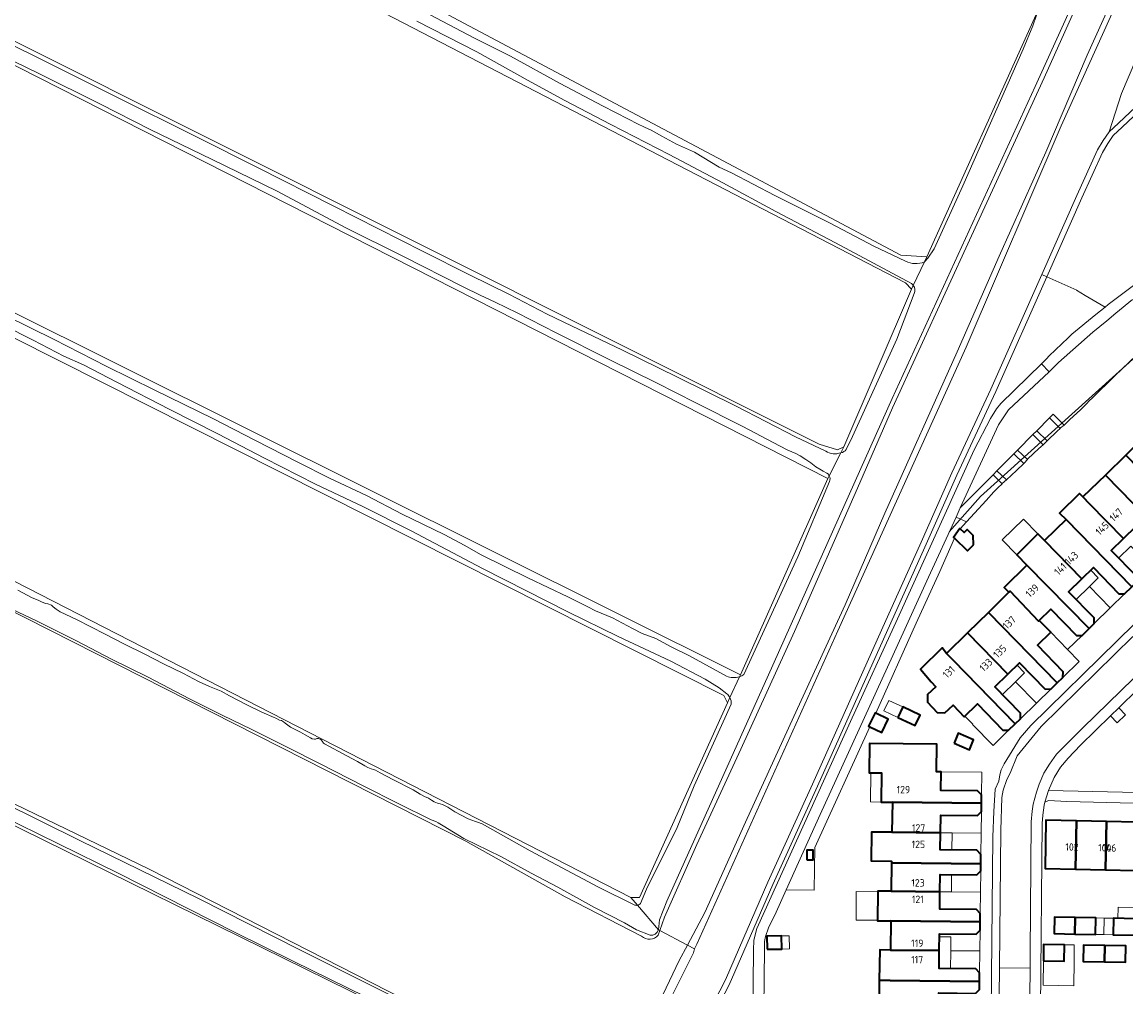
# Model space of a CAD drawing. Header units: metres. Extents: x 149984 to 156489, y 469398 to 478068.
# Tile 379 of 656: x 153150 to 153351, y 473123 to 473299. Entities that reach past the tile are written whole.
import ezdxf
from ezdxf.enums import TextEntityAlignment as Align

# ---------------------------------------------------------------- set-up
doc = ezdxf.new("R2010")
doc.units = ezdxf.units.M
doc.header["$LTSCALE"] = 0.75
for name, color, linetype, lineweight in [('B-WE-GR-BEPLANTING_CULTUUR_HEESTERS-GV', 252, 'Continuous', 18), ('B-WE-GR-GRAS-GV', 252, 'Continuous', 13), ('B-WE-GR-HAAG-G', 252, 'GR-HAAG1-SO', 13), ('B-WE-OG-BEBOUWING-GV', 6, 'Continuous', 35), ('B-WE-OG-BEBOUWING-T18', 1, 'Continuous', 18), ('B-WE-OG-BEBOUWING_LUIFEL-GV', 6, 'Continuous', 18), ('B-WE-OG-TERREIN_BEGROEID-GV', 252, 'Continuous', 18), ('B-WE-OG-TERREIN_ERF-GV', 252, 'Continuous', 18), ('B-WE-OG-TERREIN_OEVER-GV', 252, 'Continuous', 18), ('B-WE-OG-WATER_MEER-GV', 252, 'Continuous', 18), ('B-WE-OG-WATER_SLOOT-GV', 252, 'Continuous', 18), ('B-WE-VH-GESLOTENVERHARDING_ASFALT-GV', 252, 'Continuous', 18), ('B-WE-VH-GESLOTENVERHARDING_BETON-GV', 252, 'Continuous', 18), ('B-WE-VH-OPENVERHARDING_BETONSTRAATSTEEN-GV', 252, 'Continuous', 18), ('B-WE-VH-OPENVERHARDING_TEGEL-GV', 252, 'Continuous', 18)]:
    doc.layers.add(name, color=color, linetype=linetype, lineweight=lineweight)
doc.styles.add('NLCS-ISO-M750-T18', font='NLCS-ISO.ttf', dxfattribs={"height": 1.35})
doc.linetypes.add('GR-HAAG1-SO', pattern='A,6,[176,NLCS.SHX,S=0.125,R=0,X=0,Y=0],-2', length=8)

msp = doc.modelspace()

# ---------------------------------------------------------------- linework, layer by layer
at = {"layer": 'B-WE-GR-BEPLANTING_CULTUUR_HEESTERS-GV', "flags": 128}
for points in [[(153336.916, 473226.686), (153334.599, 473224.348), (153336.466, 473222.489), (153336.49, 473222.515), (153338.307, 473224.242), (153338.84, 473224.761)], [(153333.896, 473223.638), (153331.11, 473220.827), (153332.891, 473219.121), (153333, 473219.247), (153334.968, 473221.097), (153335.753, 473221.781)], [(153330.406, 473220.117), (153327.357, 473217.041), (153329.086, 473215.379), (153329.091, 473215.383), (153330.923, 473217.097), (153332.214, 473218.357)], [(153320.679, 473210.286), (153319.914, 473208.619), (153321.805, 473207.762), (153323.241, 473209.337), (153325.373, 473211.622), (153326.795, 473213.206), (153327.533, 473213.941), (153328.295, 473214.7), (153326.653, 473216.331)], [(153288.996, 473140.758), (153294.109, 473140.696), (153294.21, 473148.49), (153304.193, 473170.452), (153303.98, 473170.556), (153305.163, 473172.973), (153305.306, 473172.903), (153312.66, 473189.28), (153316.96, 473198.71), (153319.609, 473204.778), (153319.467, 473204.916), (153320.611, 473206.524), (153320.646, 473206.49), (153321.805, 473207.762), (153319.914, 473208.619), (153314.88, 473197.65), (153308.37, 473183.42), (153295.2, 473154.46)], [(153292.744, 473146.227), (153292.761, 473147.97), (153293.898, 473147.959), (153293.881, 473146.216)]]:
    msp.add_lwpolyline(points, close=True, dxfattribs=at)
at = {"layer": 'B-WE-GR-GRAS-GV', "flags": 128}
for points in [[(152678.863, 473520.906), (152916.267, 473378.256), (152918.602, 473380.662), (152926.867, 473393.602), (152928.933, 473392.297), (152919.444, 473376.41), (152919.416, 473376.364), (152919.466, 473376.334), (152946.253, 473360.238), (153056.055, 473294.49), (153101.034, 473269.486), (153280.645, 473179.872), (153296.562, 473215.644), (153122.734, 473304.027), (153094.022, 473318.195), (153077.24, 473328.409), (153067.734, 473334.626), (153057.246, 473340.792), (152940.824, 473412.761), (152931.434, 473396.755), (152929.041, 473398.169), (152937.873, 473414.585), (152646.133, 473594.932)], [(153447.595, 473537.336), (153446.945, 473535.903), (153437.054, 473514.231), (153420.228, 473477.232), (153407.081, 473447.755), (153396.703, 473425.209), (153386.048, 473400.377), (153379.557, 473386.324), (153370.766, 473365.994), (153352.888, 473326.308), (153335.93, 473288.558)], [(152963.763, 473404.175), (152964.657, 473402.887), (153076.047, 473333.698), (153110.178, 473314.516), (153294.99, 473221.911), (153298.297, 473220.853), (153299.488, 473221.382), (153311.791, 473250.09), (153310.732, 473251.28), (153112.312, 473354.032), (152983.84, 473433.578)], [(153220.939, 473353.473), (153217.478, 473347.099), (153200.559, 473315.938), (153200.956, 473314.218), (153309.832, 473256.274), (153314.595, 473256.009), (153334.181, 473299.435)], [(153335.93, 473288.558), (153322.742, 473259.848), (153308.325, 473228.491), (153301.983, 473213.879), (153290.498, 473187.757), (153280.747, 473166.345), (153272.745, 473148.998), (153266.816, 473135.792), (153265.971, 473133.337), (153271.008, 473130.674), (153274.178, 473136.626), (153281.566, 473153.073), (153291.024, 473173.773), (153299.699, 473192.612), (153306.963, 473209.349), (153320.137, 473238.702), (153327.775, 473256.097), (153336.219, 473275.052), (153343.793, 473292.727), (153358.936, 473326.279)], [(153262.675, 473132.311), (153248.742, 473139.451), (153230.679, 473149.642), (153079.028, 473226.504), (153024.815, 473256.429), (152959.648, 473295.323), (152956.949, 473294.767), (152950.562, 473282.125), (152947.136, 473274.214), (152942.698, 473263.593), (152948.175, 473260.492)], [(153254.427, 473098.312), (153235.559, 473108.918), (153217.422, 473118.472), (153105.98, 473173.32), (153067.642, 473192.846), (152948.175, 473260.492), (152942.698, 473263.593), (152939.628, 473256.245)], [(152949.829, 473263.97), (153064.257, 473199.769), (153124.185, 473168.151), (153173.008, 473144.51), (153219.373, 473120.856), (153237.279, 473112.528), (153255.822, 473104.006)], [(153259.039, 473105.663), (153262.465, 473113.065), (153269.517, 473127.874), (153271.008, 473130.674), (153265.971, 473133.337), (153265.69, 473132.522)]]:
    msp.add_lwpolyline(points, dxfattribs=at)
msp.add_lwpolyline([(153083.775, 473255.496), (153081.159, 473249.669), (153075.226, 473236.454), (153076.02, 473234.073), (153260.699, 473139.352), (153262.286, 473139.352), (153278.294, 473174.806), (153277.632, 473176.129), (153091.762, 473269.792), (153089.778, 473268.866)], close=True, dxfattribs=at)
at = {"layer": 'B-WE-GR-GRAS-GV'}
msp.add_lwpolyline([(153265.69, 473132.522, -0.4413189), (153262.675, 473132.311)], format="xyb", dxfattribs=at)
at = {"layer": 'B-WE-GR-HAAG-G', "flags": 128}
msp.add_lwpolyline([(153369.216, 473224.162), (153367.997, 473223.709), (153367.48, 473224.31), (153353.27, 473238.472), (153324.338, 473212.354), (153318.682, 473205.935)], dxfattribs=at)
at = {"layer": 'B-WE-OG-BEBOUWING-GV', "flags": 128}
for points in [[(153358.177, 473212.356), (153360.379, 473214.503), (153365.033, 473209.729), (153366.066, 473209.715), (153367.298, 473210.916), (153355.954, 473222.51), (153355.59, 473222.154), (153354.366, 473223.405), (153350.789, 473219.903)], [(153350.789, 473219.903), (153347.082, 473216.275), (153359.613, 473203.424), (153360.48, 473204.27), (153360.48, 473205.289), (153355.826, 473210.064), (153358.177, 473212.356)], [(153344.223, 473211.043), (153350.366, 473204.741), (153352.661, 473206.978), (153357.315, 473202.203), (153358.347, 473202.19), (153359.613, 473203.424), (153347.082, 473216.275), (153343.002, 473212.296)], [(153350.366, 473204.741), (153344.223, 473211.043), (153343.002, 473212.296), (153342.395, 473212.916), (153338.75, 473209.348), (153339.919, 473208.154), (153351.906, 473195.909), (153352.77, 473196.752), (153352.783, 473197.784), (153348.128, 473202.559)], [(153323.066, 473203.584), (153323.038, 473205.281), (153321.915, 473206.367), (153321.363, 473205.797), (153320.646, 473206.49), (153320.611, 473206.524), (153319.467, 473204.916), (153319.609, 473204.778), (153321.993, 473202.474)], [(153342.812, 473197.376), (153344.899, 473199.411), (153349.554, 473194.636), (153350.593, 473194.63), (153351.906, 473195.909), (153339.919, 473208.154), (153336.008, 473204.326)], [(153344.115, 473188.314), (153345.052, 473189.227), (153345.05, 473190.245), (153340.396, 473195.02), (153342.812, 473197.376), (153336.008, 473204.326), (153335.446, 473204.9), (153334.805, 473205.555), (153330.941, 473201.773), (153332.806, 473199.867)], [(153344.115, 473188.314), (153332.806, 473199.867), (153328.675, 473195.823), (153329.536, 473194.944), (153329.743, 473195.139), (153334.899, 473189.661), (153335.05, 473189.803), (153337.152, 473191.858), (153341.807, 473187.083), (153342.832, 473187.063)], [(153329.536, 473194.944), (153325.789, 473191.274), (153338.318, 473178.419), (153339.354, 473179.428), (153339.374, 473180.453), (153334.717, 473185.27), (153337.143, 473187.639), (153335.05, 473189.803), (153334.899, 473189.661), (153329.743, 473195.139)], [(153329.359, 473180.021), (153331.473, 473182.08), (153336.136, 473177.298), (153337.191, 473177.32), (153338.318, 473178.419), (153325.789, 473191.274), (153322.005, 473187.568)], [(153319.365, 473182.573), (153330.671, 473170.969), (153331.618, 473171.891), (153331.653, 473172.93), (153326.99, 473177.712), (153329.359, 473180.021), (153322.005, 473187.568), (153318.161, 473183.803)], [(153330.671, 473170.969), (153319.365, 473182.573), (153318.161, 473183.803), (153317.364, 473184.814), (153313.441, 473180.932), (153315.354, 473178.645), (153316.218, 473177.73), (153314.73, 473176.325), (153314.69, 473174.912), (153316.466, 473173.031), (153317.879, 473172.99), (153319.367, 473174.395), (153321.389, 473172.254), (153323.837, 473174.64), (153328.451, 473169.811), (153329.477, 473169.805)], [(153304.193, 473170.452), (153306.387, 473169.379), (153307.57, 473171.796), (153305.306, 473172.903), (153305.163, 473172.973), (153303.98, 473170.556)], [(153309.316, 473172.144), (153312.47, 473170.682), (153313.35, 473172.58), (153310.196, 473174.042)], [(153319.543, 473167.435), (153322.331, 473166.26), (153323.096, 473168.075), (153320.308, 473169.25)], [(153308.318, 473156.712), (153324.53, 473156.536), (153324.546, 473158.041), (153323.834, 473158.788), (153317.155, 473158.844), (153317.192, 473162.234), (153316.326, 473162.245), (153316.389, 473167.265), (153304.159, 473167.416), (153304.092, 473162.066), (153306.359, 473162.038), (153306.295, 473156.734)], [(153317.077, 473151.139), (153317.112, 473154.361), (153323.786, 473154.288), (153324.513, 473155.001), (153324.53, 473156.536), (153308.318, 473156.712), (153308.246, 473151.234)], [(153341.646, 473144.526), (153341.835, 473153.335), (153336.246, 473153.455), (153336.106, 473144.646)], [(153347.274, 473153.218), (153341.835, 473153.335), (153341.646, 473144.526), (153347.085, 473144.407)], [(153352.523, 473144.289), (153352.713, 473153.102), (153347.274, 473153.218), (153347.085, 473144.407)], [(153308.174, 473145.687), (153324.411, 473145.514), (153324.429, 473147.182), (153323.718, 473147.979), (153317.044, 473148.052), (153317.077, 473151.139), (153308.246, 473151.234), (153304.54, 473151.273), (153304.484, 473146.018), (153308.177, 473145.979)], [(153292.744, 473146.227), (153293.881, 473146.216), (153293.898, 473147.959), (153292.761, 473147.97)], [(153308.174, 473145.687), (153308.105, 473140.486), (153316.961, 473140.391), (153316.995, 473143.553), (153323.669, 473143.48), (153324.397, 473144.192), (153324.411, 473145.514)], [(153308.105, 473140.486), (153305.667, 473140.504), (153305.616, 473135.116), (153308.035, 473135.101), (153324.297, 473134.925), (153324.313, 473136.442), (153323.601, 473137.15), (153316.927, 473137.223), (153316.961, 473140.391)], [(153316.846, 473129.7), (153316.879, 473132.763), (153323.553, 473132.69), (153324.28, 473133.392), (153324.297, 473134.925), (153308.035, 473135.101), (153307.965, 473129.797)], [(153341.537, 473132.71), (153341.595, 473135.714), (153337.831, 473135.789), (153337.783, 473132.781)], [(153341.595, 473135.714), (153341.537, 473132.71), (153345.291, 473132.639), (153345.359, 473135.639)], [(153352.363, 473132.505), (153352.422, 473135.498), (153348.552, 473135.575), (153348.492, 473132.578)], [(153285.498, 473129.955), (153288.177, 473129.981), (153288.154, 473132.351), (153285.475, 473132.325)], [(153335.801, 473127.81), (153339.611, 473127.75), (153339.648, 473130.749), (153335.849, 473130.809)], [(153346.912, 473127.635), (153346.959, 473130.634), (153343.096, 473130.695), (153343.048, 473127.696)], [(153346.959, 473130.634), (153346.912, 473127.635), (153350.775, 473127.574), (153350.822, 473130.573)], [(153305.931, 473124.283), (153307.891, 473124.257), (153324.18, 473124.079), (153324.197, 473125.643), (153323.484, 473126.341), (153316.81, 473126.414), (153316.846, 473129.7), (153307.965, 473129.797), (153306.004, 473129.822)], [(153307.891, 473124.257), (153305.931, 473124.283), (153305.858, 473119.202), (153307.823, 473119.178), (153307.82, 473118.928), (153313.757, 473118.858), (153313.753, 473118.487), (153316.738, 473118.572), (153316.767, 473121.982), (153323.436, 473121.901), (153324.164, 473122.623), (153324.18, 473124.079)]]:
    msp.add_lwpolyline(points, close=True, dxfattribs=at)
at = {"layer": 'B-WE-OG-BEBOUWING_LUIFEL-GV', "flags": 128}
for points in [[(153330.941, 473201.773), (153334.805, 473205.555), (153332.165, 473208.252), (153328.301, 473204.47)], [(153351.724, 473203.348), (153349.486, 473201.166), (153352.783, 473197.784), (153352.77, 473196.752), (153355.531, 473199.443)], [(153344.899, 473199.411), (153344.41, 473198.934), (153345.768, 473197.542), (153344.169, 473195.983), (153347.976, 473192.077), (153350.593, 473194.63), (153349.554, 473194.636)], [(153344.169, 473195.983), (153341.753, 473193.628), (153345.05, 473190.245), (153345.052, 473189.227), (153347.976, 473192.077)], [(153337.143, 473187.639), (153340.208, 473184.5), (153342.832, 473187.063), (153341.807, 473187.083), (153337.152, 473191.858), (153335.05, 473189.803)], [(153340.208, 473184.5), (153337.143, 473187.639), (153334.717, 473185.27), (153339.374, 473180.453), (153339.354, 473179.428), (153342.327, 473182.331)], [(153331.473, 473182.08), (153331.034, 473181.653), (153332.385, 473180.266), (153330.711, 473178.635), (153334.524, 473174.724), (153337.191, 473177.32), (153336.136, 473177.298)], [(153330.711, 473178.635), (153328.342, 473176.325), (153331.653, 473172.93), (153331.618, 473171.891), (153334.524, 473174.724)], [(153309.316, 473172.144), (153310.196, 473174.042), (153307.667, 473175.214), (153306.788, 473173.316)], [(153321.526, 473172.387), (153322.95, 473170.927), (153322.894, 473170.872), (153326.635, 473167.035), (153329.477, 473169.805), (153328.451, 473169.811), (153323.837, 473174.64)], [(153304.39, 473162.062), (153304.333, 473156.755), (153306.295, 473156.734), (153306.359, 473162.038)], [(153317.192, 473162.234), (153317.155, 473158.844), (153323.834, 473158.788), (153324.546, 473158.041), (153324.59, 473162.155)], [(153324.513, 473155.001), (153323.786, 473154.288), (153317.112, 473154.361), (153317.077, 473151.139), (153319.182, 473151.116), (153324.47, 473151.059)], [(153324.47, 473151.059), (153319.182, 473151.116), (153319.131, 473148.029), (153323.718, 473147.979), (153324.429, 473147.182)], [(153324.397, 473144.192), (153323.669, 473143.48), (153319.082, 473143.53), (153319.047, 473140.368), (153324.355, 473140.31)], [(153305.617, 473135.209), (153305.666, 473140.411), (153301.752, 473140.448), (153301.702, 473135.246)], [(153324.355, 473140.31), (153319.047, 473140.368), (153316.961, 473140.391), (153316.927, 473137.223), (153323.601, 473137.15), (153324.313, 473136.442)], [(153349.354, 473135.559), (153352.422, 473135.498), (153352.463, 473137.558), (153349.395, 473137.619)], [(153346.896, 473135.606), (153345.359, 473135.639), (153345.291, 473132.639), (153346.832, 473132.61)], [(153348.552, 473135.575), (153346.896, 473135.606), (153346.832, 473132.61), (153348.492, 473132.578)], [(153288.154, 473132.351), (153288.177, 473129.981), (153289.581, 473129.995), (153289.558, 473132.365)], [(153323.553, 473132.69), (153316.879, 473132.763), (153316.873, 473132.213), (153318.959, 473132.191), (153318.932, 473129.678), (153324.239, 473129.62), (153324.28, 473133.392)], [(153339.648, 473130.749), (153339.611, 473127.75), (153335.801, 473127.81), (153335.736, 473123.384), (153341.316, 473123.302), (153341.381, 473127.728), (153341.418, 473130.727)], [(153324.239, 473129.62), (153318.932, 473129.678), (153318.896, 473126.391), (153323.484, 473126.341), (153324.197, 473125.643)]]:
    msp.add_lwpolyline(points, close=True, dxfattribs=at)
at = {"layer": 'B-WE-OG-TERREIN_BEGROEID-GV', "flags": 128}
for points in [[(153352.61, 473283.32), (153349.46, 473280.31), (153347.76, 473278.75), (153346.71, 473277.17), (153345.67, 473275.49), (153341.87, 473267.17), (153335.505, 473252.76), (153336.415, 473252.358), (153342.782, 473266.76), (153346.554, 473275.017), (153347.552, 473276.63), (153348.526, 473278.095), (153350.144, 473279.58), (153353.309, 473282.605)], [(153353.309, 473282.605), (153350.144, 473279.58), (153348.526, 473278.095), (153347.552, 473276.63), (153346.554, 473275.017), (153342.782, 473266.76), (153336.415, 473252.358), (153341.866, 473249.948), (153341.847, 473249.902), (153343.42, 473248.98), (153347.035, 473246.862), (153347.593, 473247.319), (153353.688, 473251.897)], [(153275.709, 473117.872), (153278.538, 473123.349), (153279.032, 473124.409), (153286.574, 473141.753), (153294.711, 473159.598), (153308.052, 473189.39), (153314.243, 473203.113), (153320.031, 473216.237), (153327.15, 473231.475), (153336.415, 473252.358), (153335.505, 473252.76), (153326.24, 473231.89), (153319.12, 473216.65), (153313.33, 473203.52), (153307.14, 473189.8), (153293.8, 473160.01), (153285.66, 473142.16), (153278.12, 473124.82), (153277.64, 473123.79), (153274.81, 473118.31)], [(153282.83, 473111.42), (153283.03, 473129.84), (153283.1, 473131.52), (153283.35, 473132.58), (153283.67, 473133.72), (153300.68, 473171.38), (153309.24, 473190.07), (153323.2, 473220.83), (153326.19, 473226.59), (153327.25, 473228.35), (153328.03, 473229.32), (153335.452, 473236.546), (153336.37, 473237.44), (153336.86, 473237.98), (153340.292, 473241.241), (153340.991, 473241.906), (153345.36, 473245.488), (153347.035, 473246.862), (153343.42, 473248.98), (153341.847, 473249.902), (153341.866, 473249.948), (153336.415, 473252.358), (153327.15, 473231.475), (153320.031, 473216.237), (153314.243, 473203.113), (153308.052, 473189.39), (153294.711, 473159.598), (153286.574, 473141.753), (153279.032, 473124.409), (153278.538, 473123.349), (153275.709, 473117.872)], [(153352.019, 473248.202), (153348.993, 473245.714), (153347.331, 473244.347), (153344.786, 473242.254), (153338.57, 473236.74), (153336.831, 473235.091), (153329.48, 473228.12), (153328.5, 473226.71), (153327.62, 473225.41), (153320.679, 473210.286), (153326.653, 473216.331), (153327.357, 473217.041), (153330.406, 473220.117), (153331.11, 473220.827), (153333.896, 473223.638), (153334.599, 473224.348), (153336.916, 473226.686), (153337.587, 473227.363), (153339.598, 473225.379), (153339.731, 473225.484), (153340.613, 473226.375), (153342.552, 473228.13), (153343.528, 473229.115), (153344.274, 473229.898), (153344.599, 473230.195), (153348.884, 473234.379), (153352.6, 473237.982)], [(153356.48, 473180.7), (153349.508, 473173.888), (153350.736, 473172.632), (153349.259, 473171.145), (153347.991, 473172.405), (153342.53, 473167.07), (153340.29, 473164.72), (153338.91, 473163.07), (153337.79, 473161.21), (153336.73, 473158.82), (153369, 473158.08)]]:
    msp.add_lwpolyline(points, dxfattribs=at)
for points in [[(153337.587, 473227.363), (153336.916, 473226.686), (153338.84, 473224.761), (153338.931, 473224.85), (153339.598, 473225.379)], [(153334.599, 473224.348), (153333.896, 473223.638), (153335.753, 473221.781), (153336.062, 473222.049), (153336.466, 473222.489)], [(153331.11, 473220.827), (153330.406, 473220.117), (153332.214, 473218.357), (153332.289, 473218.43), (153332.891, 473219.121)], [(153327.357, 473217.041), (153326.653, 473216.331), (153328.295, 473214.7), (153328.298, 473214.703), (153329.086, 473215.379)]]:
    msp.add_lwpolyline(points, close=True, dxfattribs=at)
at = {"layer": 'B-WE-OG-TERREIN_ERF-GV', "flags": 128}
for points in [[(153352.6, 473237.982), (153348.884, 473234.379), (153344.599, 473230.195), (153344.274, 473229.898), (153343.528, 473229.115), (153342.552, 473228.13), (153340.613, 473226.375), (153339.731, 473225.484), (153339.598, 473225.379), (153338.931, 473224.85), (153338.84, 473224.761), (153338.307, 473224.242), (153336.49, 473222.515), (153336.466, 473222.489), (153336.062, 473222.049), (153335.753, 473221.781), (153334.968, 473221.097), (153333, 473219.247), (153332.891, 473219.121), (153332.289, 473218.43), (153332.214, 473218.357), (153330.923, 473217.097), (153329.091, 473215.383), (153329.086, 473215.379), (153328.298, 473214.703), (153328.295, 473214.7), (153327.533, 473213.941), (153326.795, 473213.206), (153325.373, 473211.622), (153323.241, 473209.337), (153321.805, 473207.762), (153320.646, 473206.49), (153321.363, 473205.797), (153321.915, 473206.367), (153323.038, 473205.281), (153323.066, 473203.584), (153321.993, 473202.474), (153319.609, 473204.778), (153316.96, 473198.71), (153312.66, 473189.28), (153305.306, 473172.903), (153307.57, 473171.796), (153306.387, 473169.379), (153304.193, 473170.452), (153294.21, 473148.49), (153294.109, 473140.696), (153288.996, 473140.758), (153287.14, 473136.66), (153285.74, 473133.86), (153285.21, 473132.24), (153285.05, 473131.35), (153285.036, 473130.017), (153284.705, 473097.556)], [(153351.906, 473195.909), (153350.593, 473194.63), (153349.554, 473194.636), (153344.899, 473199.411), (153342.812, 473197.376), (153340.396, 473195.02), (153345.05, 473190.245), (153345.052, 473189.227), (153344.115, 473188.314), (153342.832, 473187.063), (153341.807, 473187.083), (153337.152, 473191.858), (153335.05, 473189.803), (153337.143, 473187.639), (153334.717, 473185.27), (153339.374, 473180.453), (153339.354, 473179.428), (153338.318, 473178.419), (153337.191, 473177.32), (153336.136, 473177.298), (153331.473, 473182.08), (153329.359, 473180.021), (153326.99, 473177.712), (153331.653, 473172.93), (153331.618, 473171.891), (153330.671, 473170.969), (153329.477, 473169.805), (153328.451, 473169.811), (153323.837, 473174.64), (153321.389, 473172.254), (153319.367, 473174.395), (153317.879, 473172.99), (153316.466, 473173.031), (153314.69, 473174.912), (153314.73, 473176.325), (153316.218, 473177.73), (153315.354, 473178.645), (153313.441, 473180.932), (153317.364, 473184.814), (153318.161, 473183.803), (153322.005, 473187.568), (153325.789, 473191.274), (153329.536, 473194.944), (153328.675, 473195.823), (153332.806, 473199.867), (153330.941, 473201.773), (153334.805, 473205.555), (153335.446, 473204.9), (153336.008, 473204.326), (153339.919, 473208.154), (153338.75, 473209.348), (153342.395, 473212.916), (153343.002, 473212.296), (153347.082, 473216.275), (153350.789, 473219.903), (153354.366, 473223.405)], [(153352.661, 473206.978), (153350.366, 473204.741), (153348.128, 473202.559), (153352.783, 473197.784)], [(153326.03, 473093.29), (153326.61, 473150.41), (153326.8, 473155.03), (153327.05, 473159.06), (153327.71, 473160.56), (153327.87, 473161.71), (153328.09, 473162.62), (153328.68, 473163.67), (153331.6, 473168.44), (153333.53, 473170.66), (153364.96, 473201.48)], [(153305.858, 473119.202), (153305.931, 473124.283), (153306.004, 473129.822), (153307.965, 473129.797), (153308.035, 473135.101), (153305.616, 473135.116), (153305.667, 473140.504), (153308.105, 473140.486), (153308.174, 473145.687), (153308.177, 473145.979), (153304.484, 473146.018), (153304.54, 473151.273), (153308.246, 473151.234), (153308.318, 473156.712), (153306.295, 473156.734), (153306.359, 473162.038), (153304.092, 473162.066), (153304.159, 473167.416), (153316.389, 473167.265), (153316.326, 473162.245), (153317.192, 473162.234), (153317.155, 473158.844), (153323.834, 473158.788), (153324.546, 473158.041), (153324.53, 473156.536), (153324.513, 473155.001), (153323.786, 473154.288), (153317.112, 473154.361), (153317.077, 473151.139), (153317.044, 473148.052), (153323.718, 473147.979), (153324.429, 473147.182), (153324.411, 473145.514), (153324.397, 473144.192), (153323.669, 473143.48), (153316.995, 473143.553), (153316.961, 473140.391), (153316.927, 473137.223), (153323.601, 473137.15), (153324.313, 473136.442), (153324.297, 473134.925), (153324.28, 473133.392), (153323.553, 473132.69), (153316.879, 473132.763), (153316.846, 473129.7), (153316.81, 473126.414), (153323.484, 473126.341), (153324.197, 473125.643), (153324.18, 473124.079), (153324.164, 473122.623)], [(153369.2, 473156.08), (153340.05, 473156.82), (153336.71, 473157.03), (153336.07, 473156.74), (153335.92, 473156.16), (153335.69, 473154.33), (153335.6, 473152.83), (153335.278, 473119.097), (153335.628, 473119.092), (153341.212, 473118.984), (153346.645, 473118.879), (153352.079, 473118.774)], [(153352.523, 473144.289), (153347.085, 473144.407), (153341.646, 473144.526), (153336.106, 473144.646), (153336.246, 473153.455), (153341.835, 473153.335), (153347.274, 473153.218), (153352.713, 473153.102)]]:
    msp.add_lwpolyline(points, dxfattribs=at)
for points in [[(153309.316, 473172.144), (153310.196, 473174.042), (153313.35, 473172.58), (153312.47, 473170.682)], [(153319.543, 473167.435), (153320.308, 473169.25), (153323.096, 473168.075), (153322.331, 473166.26)], [(153341.537, 473132.71), (153337.783, 473132.781), (153337.831, 473135.789), (153341.595, 473135.714), (153345.359, 473135.639), (153345.291, 473132.639)], [(153352.422, 473135.498), (153356.292, 473135.421), (153356.233, 473132.432), (153352.363, 473132.505), (153348.492, 473132.578), (153348.552, 473135.575)], [(153288.177, 473129.981), (153285.498, 473129.955), (153285.475, 473132.325), (153288.154, 473132.351)], [(153335.801, 473127.81), (153335.849, 473130.809), (153339.648, 473130.749), (153339.611, 473127.75)], [(153346.959, 473130.634), (153350.822, 473130.573), (153350.775, 473127.574), (153346.912, 473127.635), (153343.048, 473127.696), (153343.096, 473130.695)]]:
    msp.add_lwpolyline(points, close=True, dxfattribs=at)
at = {"layer": 'B-WE-OG-TERREIN_OEVER-GV', "flags": 128}
for points in [[(153271.008, 473130.674), (153272.273, 473130.006), (153272.731, 473130.878), (153298.373, 473187.918), (153321.747, 473239.55), (153339.016, 473279.844), (153363.056, 473332.988), (153396.928, 473406.483), (153420.476, 473458.464), (153447.863, 473519.168), (153456.976, 473537.014)], [(153454.938, 473535.442), (153453.054, 473532.322), (153438.164, 473500.006), (153430.523, 473482.934), (153416.555, 473452.777), (153409.276, 473436.366), (153395.155, 473404.969), (153384.407, 473381.988), (153370.467, 473351.13), (153358.936, 473326.279), (153343.793, 473292.727), (153336.219, 473275.052), (153327.775, 473256.097), (153320.137, 473238.702), (153306.963, 473209.349), (153299.699, 473192.612), (153291.024, 473173.773), (153281.566, 473153.073), (153274.178, 473136.626), (153271.008, 473130.674)], [(152982.466, 473434.519), (152983.84, 473433.578), (153112.312, 473354.032), (153310.732, 473251.28), (153311.791, 473250.09), (153312.128, 473250.801)], [(152940.188, 473413.404), (152940.084, 473413.218), (152940.824, 473412.761), (153057.246, 473340.792), (153067.734, 473334.626), (153077.24, 473328.409), (153094.022, 473318.195), (153122.734, 473304.027), (153296.562, 473215.644), (153296.816, 473216.142)], [(153280.497, 473179.554), (153280.645, 473179.872), (153101.034, 473269.486), (153056.055, 473294.49), (152946.253, 473360.238), (152919.466, 473376.334)], [(153356.91, 473336.898), (153334.284, 473286.991), (153308.306, 473230.193), (153285.774, 473179.913), (153267.245, 473138.665), (153265.941, 473135.313), (153265.755, 473133.451), (153265.971, 473133.337), (153266.816, 473135.792), (153272.745, 473148.998), (153280.747, 473166.345), (153290.498, 473187.757), (153301.983, 473213.879), (153308.325, 473228.491), (153322.742, 473259.848), (153335.93, 473288.558), (153352.888, 473326.308)], [(153298.956, 473220.339), (153299.488, 473221.382), (153298.297, 473220.853), (153294.99, 473221.911), (153110.178, 473314.516)], [(153314.154, 473255.079), (153314.595, 473256.009), (153309.832, 473256.274), (153200.956, 473314.218)], [(153127.386, 473304.752), (153139.861, 473298.575), (153152.705, 473292.294), (153166.684, 473285.304), (153181.76, 473277.805), (153192.725, 473272.262), (153206.624, 473265.213), (153222.923, 473256.949), (153231.353, 473252.744)], [(153230.163, 473250.548), (153219.199, 473256.107), (153208.853, 473261.269), (153196.338, 473267.964), (153184.518, 473273.748), (153173.208, 473279.191), (153164.202, 473283.813), (153152.849, 473289.447), (153144.405, 473293.502), (153135.424, 473297.961), (153128.895, 473301.262)], [(153311.792, 473251.13), (153309.194, 473252.562), (153297.975, 473258.564), (153287.073, 473264.258), (153277.434, 473269.475), (153267.661, 473274.654), (153257.077, 473280.094), (153248.564, 473284.53), (153241.998, 473288.099), (153232.68, 473293.296), (153221.769, 473298.912)], [(153224.178, 473300.042), (153232.117, 473295.863), (153238.834, 473292.543), (153247.85, 473287.584), (153255.553, 473283.486), (153260.284, 473281.05), (153261.95, 473280.201), (153263.196, 473279.631), (153264.395, 473279.061), (153265.359, 473278.486), (153266.339, 473277.966), (153269.039, 473276.494), (153270.667, 473275.809), (153272.279, 473275.031), (153276.796, 473272.348), (153279.038, 473271.265), (153286.929, 473267.149), (153296.977, 473262.13), (153304.968, 473257.911), (153310.691, 473255.183)], [(153334.602, 473300.369), (153334.181, 473299.435), (153314.595, 473256.009), (153314.154, 473255.079)], [(153314.154, 473255.079), (153314.78, 473255.751), (153315.911, 473257.458), (153321.164, 473268.907), (153332.132, 473293.796), (153333.853, 473298.061), (153334.525, 473300.005)], [(152939.628, 473256.245), (152942.698, 473263.593), (152947.136, 473274.214), (152950.562, 473282.125), (152956.949, 473294.767), (152959.648, 473295.323), (153024.815, 473256.429), (153079.028, 473226.504), (153230.679, 473149.642)], [(153090.033, 473270.469), (153091.762, 473269.792), (153277.632, 473176.129), (153278.294, 473174.806), (153278.743, 473175.774)], [(153255.822, 473104.006), (153237.279, 473112.528), (153219.373, 473120.856), (153173.008, 473144.51), (153124.185, 473168.151), (153064.257, 473199.769), (152949.829, 473263.97)], [(152950.418, 473262.944), (152954.252, 473260.867), (152962.192, 473256.357), (152973.719, 473249.905), (152979.76, 473246.411), (152988.161, 473241.468), (152997.959, 473235.897), (153007.024, 473230.614), (153011.769, 473227.893), (153027.336, 473219.271), (153044.811, 473209.715), (153066.115, 473197.797), (153084.997, 473187.48), (153102.565, 473178.244), (153122.559, 473168.266), (153139.067, 473160.305), (153160.524, 473149.646), (153182.027, 473139.159), (153200.477, 473129.817), (153219.499, 473120.324)], [(153255.31, 473098.535), (153252.848, 473100.131), (153244.284, 473105.014), (153234.688, 473110.081), (153223.556, 473115.638), (153212.451, 473121.258), (153199.263, 473127.758), (153188.592, 473133.049), (153167.374, 473143.816), (153145.619, 473154.475), (153126.208, 473164.119), (153098.441, 473177.812), (153076.78, 473189.124), (153055.955, 473200.364), (153034.411, 473212.225), (153010.616, 473225.629), (152998.553, 473232.469), (152987.213, 473239.202), (152974.705, 473246.443), (152963.203, 473253.057), (152952.307, 473259.153), (152949.291, 473260.704)], [(152948.175, 473260.492), (153067.642, 473192.846), (153105.98, 473173.32), (153217.422, 473118.472), (153235.559, 473108.918), (153254.427, 473098.312)], [(153231.353, 473252.744), (153238.506, 473249.204), (153245.467, 473245.581), (153249.931, 473243.419), (153259.21, 473238.986), (153269.185, 473234.104), (153279.907, 473228.828), (153290.682, 473223.226), (153296.182, 473220.603)], [(153296.727, 473216.285), (153296.673, 473216.43), (153296.396, 473216.636), (153295.692, 473216.994), (153295.085, 473217.334), (153294.381, 473217.788), (153293.456, 473218.479), (153292.542, 473219.109), (153291.55, 473219.763), (153290.719, 473220.194), (153289.293, 473220.772), (153287.777, 473221.567), (153281.075, 473225.093), (153272.55, 473229.427), (153265.409, 473233.051), (153256.751, 473237.325), (153247.088, 473242.158), (153240.025, 473245.775), (153236.036, 473247.743), (153233.262, 473249.018), (153230.163, 473250.548)], [(153312.128, 473250.801), (153311.791, 473250.09), (153299.488, 473221.382), (153298.956, 473220.339)], [(153299.904, 473220.928), (153301.04, 473223.317), (153309.14, 473240.99), (153312.272, 473249.308)], [(153278.166, 473176.452), (153276.81, 473177.535), (153274.234, 473179.135), (153267.96, 473182.405), (153258.4, 473186.895), (153249.229, 473191.368), (153241.728, 473195.199), (153233.714, 473199.249), (153220.713, 473206.123), (153211.926, 473210.538), (153203.334, 473214.619), (153194.02, 473219.325), (153185.545, 473223.789), (153176.824, 473228.175), (153167.15, 473233.186), (153161.078, 473236.31), (153157.482, 473237.943), (153151.894, 473240.835), (153140.949, 473246.327)], [(153146.905, 473245.33), (153155.721, 473240.937), (153165.2, 473236.086), (153174.037, 473231.7), (153184.618, 473226.551), (153192.408, 473222.552), (153200.111, 473218.611), (153205.843, 473215.683), (153212.566, 473212.556), (153219.085, 473209.141), (153226.752, 473205.424), (153230.485, 473203.465), (153233.336, 473201.784), (153242.057, 473197.493), (153249.227, 473194.111), (153252.881, 473192.283), (153254.303, 473191.554), (153257.394, 473190.27), (153260.982, 473188.312), (153262.743, 473187.452), (153265.286, 473186.51), (153268.08, 473185.01), (153271.408, 473183.327), (153278.121, 473179.679)], [(153261.905, 473137.944), (153260.699, 473139.352), (153076.02, 473234.073)], [(153296.816, 473216.142), (153296.562, 473215.644), (153280.645, 473179.872)], [(153281.276, 473179.95), (153291.078, 473201.353), (153296.891, 473215.103)], [(153149.116, 473195.293), (153151.751, 473193.941), (153152.807, 473193.463), (153153.43, 473193.189), (153154.157, 473192.902), (153154.577, 473192.81), (153155.236, 473192.55), (153155.533, 473192.287), (153156.115, 473191.855), (153156.841, 473191.36), (153159.816, 473189.986), (153165.042, 473187.278), (153168.453, 473185.524), (153172.263, 473183.63), (153175.623, 473181.876), (153179.263, 473180.125), (153182.009, 473178.686), (153184.039, 473177.797), (153186.111, 473176.94), (153187.666, 473176.094), (153190.713, 473174.49), (153193.562, 473173.101), (153195.761, 473172.11), (153196.094, 473171.98), (153196.785, 473171.67), (153197.143, 473171.572), (153197.49, 473171.366), (153197.817, 473171.083), (153198.752, 473170.377), (153200.568, 473169.449), (153201.442, 473168.99), (153202.414, 473168.423), (153202.725, 473168.247), (153203.114, 473168.154), (153203.325, 473168.194), (153203.556, 473168.296), (153203.863, 473168.294), (153204.257, 473168.129), (153204.568, 473167.774), (153204.644, 473167.615), (153204.757, 473167.461), (153204.961, 473167.322), (153209.021, 473165.141), (153210.974, 473164.104), (153212.283, 473163.32), (153212.82, 473163.042), (153213.465, 473162.778), (153213.854, 473162.679), (153214.253, 473162.535), (153215.066, 473162.055), (153217.479, 473160.781), (153221.074, 473158.934), (153222.337, 473158.182), (153223.15, 473157.758), (153223.907, 473157.423), (153224.413, 473157.057), (153224.934, 473156.758), (153225.548, 473156.536), (153225.989, 473156.411), (153226.454, 473156.271), (153226.812, 473156.132), (153227.053, 473156.003), (153227.38, 473155.776), (153228.647, 473154.962), (153231.096, 473153.663), (153232.444, 473153.206), (153232.787, 473153.072), (153233.624, 473152.756), (153242.401, 473147.831), (153254.819, 473141.23), (153261.288, 473138.032)], [(153264.199, 473132.472), (153261.763, 473133.498), (153259.528, 473134.719), (153254.11, 473137.534), (153247.438, 473141.229), (153242.56, 473143.76), (153237.024, 473146.818), (153230.328, 473150.123), (153226.557, 473152.388), (153225.668, 473152.929), (153225.213, 473153.166), (153224.386, 473153.481), (153218.471, 473156.44), (153211.977, 473159.714), (153204.279, 473163.61), (153197.903, 473166.82), (153191.748, 473169.961), (153186.302, 473172.571), (153180.395, 473175.499), (153172.846, 473179.468), (153166.19, 473182.769), (153159.801, 473186.087), (153152.631, 473189.68), (153145.767, 473192.864)], [(153280.645, 473179.872), (153280.497, 473179.554)], [(153278.743, 473175.774), (153278.294, 473174.806), (153262.286, 473139.352), (153260.699, 473139.352), (153261.905, 473137.944)], [(153262.488, 473138.27), (153263.543, 473140.878), (153269.138, 473152.085), (153272.235, 473159.658), (153278.962, 473174.533)], [(153230.679, 473149.642), (153248.742, 473139.451), (153262.675, 473132.311)], [(153265.69, 473132.522), (153265.971, 473133.337), (153265.755, 473133.451)], [(153259.123, 473103.328), (153272.087, 473129.257), (153272.273, 473130.006), (153271.008, 473130.674), (153269.517, 473127.874), (153262.465, 473113.065)]]:
    msp.add_lwpolyline(points, dxfattribs=at)
at = {"layer": 'B-WE-OG-TERREIN_OEVER-GV'}
for points in [[(153310.691, 473255.183, 0.2073298), (153314.154, 473255.079)], [(153312.128, 473250.801, 0.0797731), (153311.792, 473251.13)], [(153312.272, 473249.308, 0.2748374), (153312.128, 473250.801)], [(153296.182, 473220.603, 0.2331366), (153298.905, 473220.334)], [(153298.905, 473220.334, 0.0213318), (153298.956, 473220.339)], [(153298.956, 473220.339, 0.222427), (153299.904, 473220.928)], [(153296.816, 473216.142, 0.034614), (153296.727, 473216.285)], [(153296.891, 473215.103, 0.2145538), (153296.816, 473216.142)], [(153278.121, 473179.679, 0.1949909), (153280.497, 473179.554)], [(153280.497, 473179.554, 0.0691215), (153281.276, 473179.95)], [(153278.743, 473175.774, 0.1110009), (153278.166, 473176.452)], [(153278.962, 473174.533, 0.1579511), (153278.743, 473175.774)], [(153261.288, 473138.032, 0.158612), (153261.905, 473137.944)], [(153261.905, 473137.944, 0.1711704), (153262.488, 473138.27)], [(153262.675, 473132.311, 0.4413189), (153265.69, 473132.522)], [(153265.755, 473133.451, -0.3231268), (153264.199, 473132.472)]]:
    msp.add_lwpolyline(points, format="xyb", dxfattribs=at)
at = {"layer": 'B-WE-OG-WATER_MEER-GV', "flags": 128}
msp.add_lwpolyline([(153357.869, 473304.174), (153350.038, 473285.761), (153347.76, 473278.75), (153349.46, 473280.31), (153352.61, 473283.32)], dxfattribs=at)
at = {"layer": 'B-WE-OG-WATER_SLOOT-GV', "flags": 128}
for points in [[(153459.436, 473541.832), (153458.435, 473539.871), (153456.976, 473537.014), (153447.863, 473519.168), (153420.476, 473458.464), (153396.928, 473406.483), (153363.056, 473332.988), (153339.016, 473279.844), (153321.747, 473239.55), (153298.373, 473187.918), (153272.731, 473130.878), (153272.273, 473130.006), (153272.087, 473129.257), (153259.123, 473103.328), (153256.365, 473097.139)], [(153261.905, 473137.944), (153265.755, 473133.451), (153265.941, 473135.313), (153267.245, 473138.665), (153285.774, 473179.913), (153308.306, 473230.193), (153334.284, 473286.991), (153356.91, 473336.898), (153368.844, 473364.096), (153396.405, 473426.194), (153428.675, 473497.887), (153446.951, 473537.144)], [(153296.182, 473220.603), (153290.682, 473223.226), (153279.907, 473228.828), (153269.185, 473234.104), (153259.21, 473238.986), (153249.931, 473243.419), (153245.467, 473245.581), (153238.506, 473249.204), (153231.353, 473252.744), (153222.923, 473256.949), (153206.624, 473265.213), (153192.725, 473272.262), (153181.76, 473277.805), (153166.684, 473285.304), (153152.705, 473292.294), (153139.861, 473298.575), (153127.386, 473304.752)], [(153274.81, 473118.31), (153277.64, 473123.79), (153278.12, 473124.82), (153285.66, 473142.16), (153293.8, 473160.01), (153307.14, 473189.8), (153313.33, 473203.52), (153319.12, 473216.65), (153326.24, 473231.89), (153335.505, 473252.76), (153341.87, 473267.17), (153345.67, 473275.49), (153346.71, 473277.17), (153347.76, 473278.75), (153350.038, 473285.761), (153357.869, 473304.174)], [(153221.769, 473298.912), (153232.68, 473293.296), (153241.998, 473288.099), (153248.564, 473284.53), (153257.077, 473280.094), (153267.661, 473274.654), (153277.434, 473269.475), (153287.073, 473264.258), (153297.975, 473258.564), (153309.194, 473252.562), (153311.792, 473251.13)], [(153310.691, 473255.183), (153304.968, 473257.911), (153296.977, 473262.13), (153286.929, 473267.149), (153279.038, 473271.265), (153276.796, 473272.348), (153272.279, 473275.031), (153270.667, 473275.809), (153269.039, 473276.494), (153266.339, 473277.966), (153265.359, 473278.486), (153264.395, 473279.061), (153263.196, 473279.631), (153261.95, 473280.201), (153260.284, 473281.05), (153255.553, 473283.486), (153247.85, 473287.584), (153238.834, 473292.543), (153232.117, 473295.863), (153224.178, 473300.042)], [(153334.525, 473300.005), (153333.853, 473298.061), (153332.132, 473293.796), (153321.164, 473268.907), (153315.911, 473257.458), (153314.78, 473255.751), (153314.154, 473255.079), (153312.128, 473250.801)], [(153144.405, 473293.502), (153152.849, 473289.447), (153164.202, 473283.813), (153173.208, 473279.191), (153184.518, 473273.748), (153196.338, 473267.964), (153208.853, 473261.269), (153219.199, 473256.107), (153230.163, 473250.548), (153233.262, 473249.018), (153236.036, 473247.743), (153240.025, 473245.775), (153247.088, 473242.158), (153256.751, 473237.325), (153265.409, 473233.051), (153272.55, 473229.427), (153281.075, 473225.093), (153287.777, 473221.567), (153289.293, 473220.772), (153290.719, 473220.194), (153291.55, 473219.763), (153292.542, 473219.109), (153293.456, 473218.479), (153294.381, 473217.788), (153295.085, 473217.334), (153295.692, 473216.994), (153296.396, 473216.636), (153296.673, 473216.43), (153296.727, 473216.285)], [(153251.622, 473104.403), (153250.501, 473104.821), (153246.888, 473106.666), (153236.418, 473112.178), (153219.499, 473120.324), (153200.477, 473129.817), (153182.027, 473139.159), (153160.524, 473149.646), (153139.067, 473160.305), (153122.559, 473168.266), (153102.565, 473178.244), (153084.997, 473187.48), (153066.115, 473197.797), (153044.811, 473209.715), (153027.336, 473219.271), (153011.769, 473227.893), (153007.024, 473230.614), (152997.959, 473235.897), (152988.161, 473241.468), (152979.76, 473246.411), (152973.719, 473249.905), (152962.192, 473256.357), (152954.252, 473260.867), (152950.418, 473262.944)], [(152949.291, 473260.704), (152952.307, 473259.153), (152963.203, 473253.057), (152974.705, 473246.443), (152987.213, 473239.202), (152998.553, 473232.469), (153010.616, 473225.629), (153034.411, 473212.225), (153055.955, 473200.364), (153076.78, 473189.124), (153098.441, 473177.812), (153126.208, 473164.119), (153145.619, 473154.475), (153167.374, 473143.816), (153188.592, 473133.049), (153199.263, 473127.758), (153212.451, 473121.258), (153223.556, 473115.638), (153234.688, 473110.081), (153244.284, 473105.014), (153252.848, 473100.131), (153255.31, 473098.535)], [(153312.128, 473250.801), (153314.154, 473255.079)], [(153312.272, 473249.308), (153309.14, 473240.99), (153301.04, 473223.317), (153299.904, 473220.928)], [(153140.949, 473246.327), (153151.894, 473240.835), (153157.482, 473237.943), (153161.078, 473236.31), (153167.15, 473233.186), (153176.824, 473228.175), (153185.545, 473223.789), (153194.02, 473219.325), (153203.334, 473214.619), (153211.926, 473210.538), (153220.713, 473206.123), (153233.714, 473199.249), (153241.728, 473195.199), (153249.229, 473191.368), (153258.4, 473186.895), (153267.96, 473182.405), (153274.234, 473179.135), (153276.81, 473177.535), (153278.166, 473176.452)], [(153278.121, 473179.679), (153271.408, 473183.327), (153268.08, 473185.01), (153265.286, 473186.51), (153262.743, 473187.452), (153260.982, 473188.312), (153257.394, 473190.27), (153254.303, 473191.554), (153252.881, 473192.283), (153249.227, 473194.111), (153242.057, 473197.493), (153233.336, 473201.784), (153230.485, 473203.465), (153226.752, 473205.424), (153219.085, 473209.141), (153212.566, 473212.556), (153205.843, 473215.683), (153200.111, 473218.611), (153192.408, 473222.552), (153184.618, 473226.551), (153174.037, 473231.7), (153165.2, 473236.086), (153155.721, 473240.937), (153146.905, 473245.33)], [(153298.956, 473220.339), (153298.943, 473220.314), (153296.816, 473216.142)], [(153296.816, 473216.142), (153298.943, 473220.314), (153298.956, 473220.339)], [(153296.891, 473215.103), (153291.078, 473201.353), (153281.276, 473179.95)], [(153261.288, 473138.032), (153254.819, 473141.23), (153242.401, 473147.831), (153233.624, 473152.756), (153232.787, 473153.072), (153232.444, 473153.206), (153231.096, 473153.663), (153228.647, 473154.962), (153227.38, 473155.776), (153227.053, 473156.003), (153226.812, 473156.132), (153226.454, 473156.271), (153225.989, 473156.411), (153225.548, 473156.536), (153224.934, 473156.758), (153224.413, 473157.057), (153223.907, 473157.423), (153223.15, 473157.758), (153222.337, 473158.182), (153221.074, 473158.934), (153217.479, 473160.781), (153215.066, 473162.055), (153214.253, 473162.535), (153213.854, 473162.679), (153213.465, 473162.778), (153212.82, 473163.042), (153212.283, 473163.32), (153210.974, 473164.104), (153209.021, 473165.141), (153204.961, 473167.322), (153204.757, 473167.461), (153204.644, 473167.615), (153204.568, 473167.774), (153204.257, 473168.129), (153203.863, 473168.294), (153203.556, 473168.296), (153203.325, 473168.194), (153203.114, 473168.154), (153202.725, 473168.247), (153202.414, 473168.423), (153201.442, 473168.99), (153200.568, 473169.449), (153198.752, 473170.377), (153197.817, 473171.083), (153197.49, 473171.366), (153197.143, 473171.572), (153196.785, 473171.67), (153196.094, 473171.98), (153195.761, 473172.11), (153193.562, 473173.101), (153190.713, 473174.49), (153187.666, 473176.094), (153186.111, 473176.94), (153184.039, 473177.797), (153182.009, 473178.686), (153179.263, 473180.125), (153175.623, 473181.876), (153172.263, 473183.63), (153168.453, 473185.524), (153165.042, 473187.278), (153159.816, 473189.986), (153156.841, 473191.36), (153156.115, 473191.855), (153155.533, 473192.287), (153155.236, 473192.55), (153154.577, 473192.81), (153154.157, 473192.902), (153153.43, 473193.189), (153152.807, 473193.463), (153151.751, 473193.941), (153149.116, 473195.293)], [(153145.767, 473192.864), (153152.631, 473189.68), (153159.801, 473186.087), (153166.19, 473182.769), (153172.846, 473179.468), (153180.395, 473175.499), (153186.302, 473172.571), (153191.748, 473169.961), (153197.903, 473166.82), (153204.279, 473163.61), (153211.977, 473159.714), (153218.471, 473156.44), (153224.386, 473153.481), (153225.213, 473153.166), (153225.668, 473152.929), (153226.557, 473152.388), (153230.328, 473150.123), (153237.024, 473146.818), (153242.56, 473143.76), (153247.438, 473141.229), (153254.11, 473137.534), (153259.528, 473134.719), (153261.763, 473133.498), (153264.199, 473132.472)], [(153280.497, 473179.554), (153278.743, 473175.774)], [(153278.743, 473175.774), (153280.497, 473179.554)], [(153278.962, 473174.533), (153272.235, 473159.658), (153269.138, 473152.085), (153263.543, 473140.878), (153262.488, 473138.27)], [(153265.755, 473133.451), (153261.905, 473137.944)]]:
    msp.add_lwpolyline(points, dxfattribs=at)
at = {"layer": 'B-WE-OG-WATER_SLOOT-GV'}
for points in [[(153314.154, 473255.079, -0.2073298), (153310.691, 473255.183)], [(153311.792, 473251.13, -0.0797731), (153312.128, 473250.801)], [(153312.128, 473250.801, -0.2748374), (153312.272, 473249.308)], [(153298.905, 473220.334, -0.2331366), (153296.182, 473220.603)], [(153298.956, 473220.339, -0.0213318), (153298.905, 473220.334)], [(153299.904, 473220.928, -0.222427), (153298.956, 473220.339)], [(153296.727, 473216.285, -0.034614), (153296.816, 473216.142)], [(153296.816, 473216.142, -0.2145538), (153296.891, 473215.103)], [(153280.497, 473179.554, -0.1949909), (153278.121, 473179.679)], [(153281.276, 473179.95, -0.0691215), (153280.497, 473179.554)], [(153278.166, 473176.452, -0.1110009), (153278.743, 473175.774)], [(153278.743, 473175.774, -0.1579511), (153278.962, 473174.533)], [(153261.905, 473137.944, -0.158612), (153261.288, 473138.032)], [(153262.488, 473138.27, -0.1711704), (153261.905, 473137.944)], [(153264.199, 473132.472, 0.3231268), (153265.755, 473133.451)]]:
    msp.add_lwpolyline(points, format="xyb", dxfattribs=at)
at = {"layer": 'B-WE-VH-GESLOTENVERHARDING_ASFALT-GV', "flags": 128}
msp.add_lwpolyline([(153284.705, 473097.556), (153285.036, 473130.017), (153285.05, 473131.35), (153285.21, 473132.24), (153285.74, 473133.86), (153287.14, 473136.66), (153288.996, 473140.758), (153295.2, 473154.46), (153308.37, 473183.42), (153314.88, 473197.65), (153319.914, 473208.619), (153320.679, 473210.286), (153327.62, 473225.41), (153328.5, 473226.71), (153329.48, 473228.12), (153336.831, 473235.091), (153335.452, 473236.546), (153328.03, 473229.32), (153327.25, 473228.35), (153326.19, 473226.59), (153323.2, 473220.83), (153309.24, 473190.07), (153300.68, 473171.38), (153283.67, 473133.72), (153283.35, 473132.58), (153283.1, 473131.52), (153283.03, 473129.84), (153282.83, 473111.42)], dxfattribs=at)
at = {"layer": 'B-WE-VH-GESLOTENVERHARDING_BETON-GV', "flags": 128}
msp.add_lwpolyline([(153353.688, 473251.897), (153347.593, 473247.319), (153347.035, 473246.862), (153345.36, 473245.488), (153340.991, 473241.906), (153340.292, 473241.241), (153336.86, 473237.98), (153336.37, 473237.44), (153335.452, 473236.546), (153336.831, 473235.091), (153338.57, 473236.74), (153344.786, 473242.254), (153347.331, 473244.347), (153348.993, 473245.714), (153352.019, 473248.202)], dxfattribs=at)
at = {"layer": 'B-WE-VH-OPENVERHARDING_BETONSTRAATSTEEN-GV', "flags": 128}
for points in [[(153364.96, 473201.48), (153333.53, 473170.66), (153331.6, 473168.44), (153328.68, 473163.67), (153328.09, 473162.62), (153327.87, 473161.71), (153327.71, 473160.56), (153327.05, 473159.06), (153326.8, 473155.03), (153326.61, 473150.41), (153326.03, 473093.29)], [(153352.11, 473186.85), (153335.41, 473170.52), (153331.05, 473165.16), (153329.78, 473162), (153329.17, 473160.84), (153328.47, 473158.87), (153328.21, 473157.54), (153328.05, 473151.64), (153327.793, 473126.568), (153333.375, 473126.515), (153333.41, 473129.17), (153333.57, 473153.15), (153333.75, 473155.1), (153333.96, 473156.37), (153334.52, 473158.55), (153335.03, 473160.01), (153335.91, 473162.01), (153336.9, 473163.66), (153338.2, 473165.46), (153343, 473170.23), (153361.39, 473188.18)], [(153327.739, 473121.368), (153327.793, 473126.568), (153328.05, 473151.64), (153328.21, 473157.54), (153328.47, 473158.87), (153329.17, 473160.84), (153329.78, 473162), (153331.05, 473165.16), (153335.41, 473170.52), (153352.11, 473186.85)]]:
    msp.add_lwpolyline(points, dxfattribs=at)
msp.add_lwpolyline([(153333.308, 473121.315), (153333.375, 473126.515), (153327.793, 473126.568), (153327.739, 473121.368)], close=True, dxfattribs=at)
at = {"layer": 'B-WE-VH-OPENVERHARDING_TEGEL-GV', "flags": 128}
for points in [[(153361.39, 473188.18), (153343, 473170.23), (153338.2, 473165.46), (153336.9, 473163.66), (153335.91, 473162.01), (153335.03, 473160.01), (153334.52, 473158.55), (153333.96, 473156.37), (153333.75, 473155.1), (153333.57, 473153.15), (153333.41, 473129.17), (153333.375, 473126.515), (153333.308, 473121.315)], [(153335.278, 473119.097), (153335.6, 473152.83), (153335.69, 473154.33), (153335.92, 473156.16), (153336.07, 473156.74), (153336.73, 473158.82), (153337.79, 473161.21), (153338.91, 473163.07), (153340.29, 473164.72), (153342.53, 473167.07), (153347.991, 473172.405), (153349.508, 473173.888), (153356.48, 473180.7)], [(153369, 473158.08), (153336.73, 473158.82), (153336.07, 473156.74), (153336.71, 473157.03), (153340.05, 473156.82), (153369.2, 473156.08)]]:
    msp.add_lwpolyline(points, dxfattribs=at)
msp.add_lwpolyline([(153347.991, 473172.405), (153349.259, 473171.145), (153350.736, 473172.632), (153349.508, 473173.888)], close=True, dxfattribs=at)

# ---------------------------------------------------------------- texts
at = {"layer": 'B-WE-OG-BEBOUWING-T18', "style": 'NLCS-ISO-M750-T18'}
for s, rotation, p in [('147', 44.2, (153349.028, 473209.023)), ('145', 44.2, (153346.49, 473206.549)), ('143', 44.2, (153340.928, 473201.125)), ('141', 44.2, (153338.903, 473199.151)), ('139', 44.3, (153333.77, 473195.213)), ('137', 44.4, (153329.6, 473189.408)), ('135', 44.2, (153327.886, 473184.17)), ('133', 44.2, (153325.347, 473181.696)), ('131', 44.6, (153318.603, 473180.412)), ('129', 359.4, (153310.323, 473158.996)), ('127', 359.4, (153313.086, 473152.032)), ('125', 359.4, (153313.054, 473149.031)), ('102', 358.8, (153341.012, 473148.541)), ('104', 358.8, (153347.009, 473148.41)), ('106', 358.8, (153347.86, 473148.391)), ('123', 359.4, (153312.978, 473142.032)), ('121', 359.4, (153312.946, 473139.033)), ('119', 359.4, (153312.86, 473131.034)), ('117', 359.4, (153312.828, 473128.035))]:
    msp.add_text(s, height=1.35, rotation=rotation, dxfattribs=at).set_placement(p, align=Align.MIDDLE)

doc.saveas('drawing.dxf')
